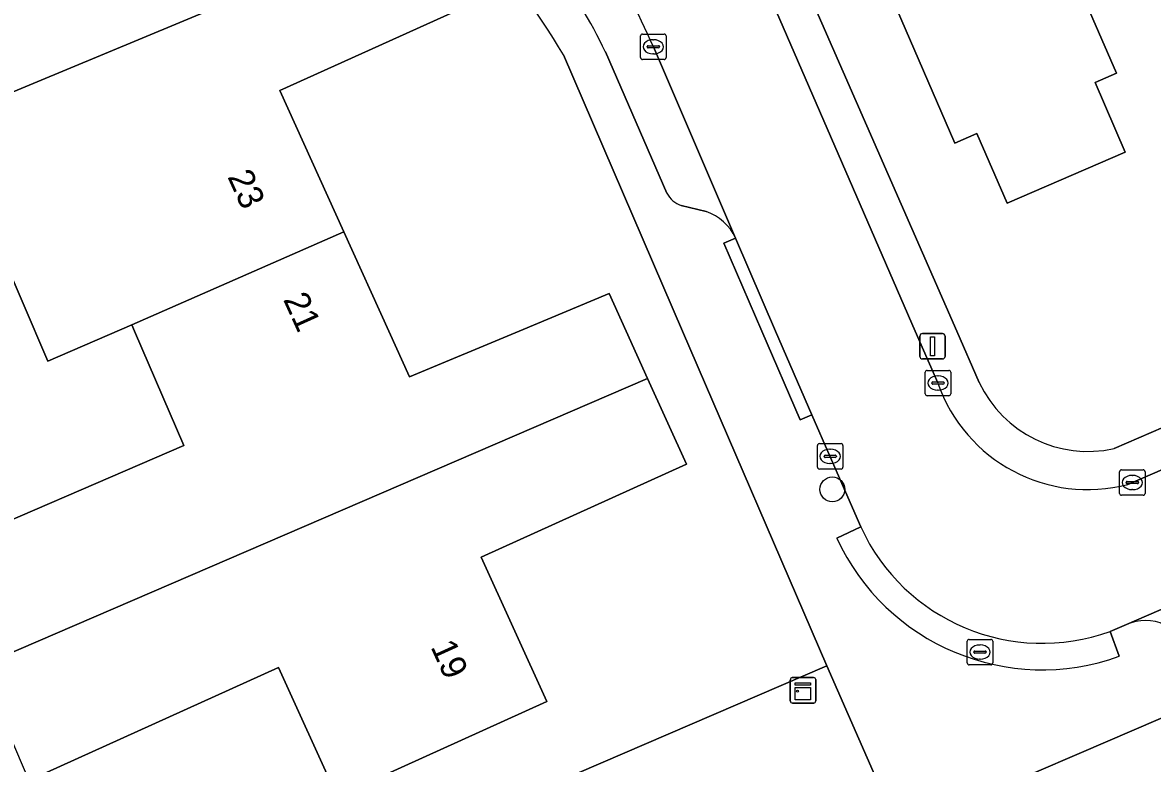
# Model space of a CAD drawing. Extents: x 157767 to 159172, y 387839 to 389425.
# Drawn here: x 158331.57 to 158375.99, y 388733 to 388762.13 of the extents above; entities that cross this region are included whole.
import ezdxf

# ---------------------------------------------------------------- set-up
doc = ezdxf.new("R2010")
doc.units = 0
for name, color, linetype in [('IMGEO_Boom', 7, 'Continuous'), ('IMGEO_Erf', 7, 'Continuous'), ('IMGEO_Kast', 7, 'Continuous'), ('IMGEO_Kolk', 7, 'Continuous'), ('IMGEO_Lichtmast', 7, 'Continuous'), ('IMGEO_Muur', 7, 'Continuous'), ('IMGEO_Pand', 7, 'Continuous'), ('IMGEO_Pand_nummerreeks', 7, 'Continuous'), ('IMGEO_Parkeervlak_open', 7, 'Continuous'), ('IMGEO_Rijbaan_lokaal_open', 7, 'Continuous'), ('IMGEO_Rioolput', 7, 'Continuous'), ('IMGEO_Voetpad_open', 7, 'Continuous')]:
    doc.layers.add(name, color=color, linetype=linetype)

msp = doc.modelspace()

# ---------------------------------------------------------------- linework, layer by layer
at = {"layer": 'IMGEO_Boom'}
msp.add_circle((158363.404, 388743.775), 0.489, dxfattribs=at)
at = {"layer": 'IMGEO_Erf'}
for points in [[(158354.15, 388792.75), (158370.36, 388777.87), (158363.2, 388771.92), (158360.36, 388774.51), (158363.173, 388777.585), (158357.669, 388782.62), (158354.017, 388778.642), (158351.121, 388781.301), (158349.145, 388779.15), (158356.348, 388772.442), (158357.39, 388771.263), (158359.021, 388769.42), (158360.427, 388767.373), (158361.636, 388765.203), (158368.292, 388750), (158369.181, 388747.97)], [(158349.181, 388765.714), (158345.088, 388769.267), (158346.641, 388765.844), (158348.055, 388766.479), (158349.611, 388763.047), (158341.683, 388759.451), (158344.203, 388753.895), (158345.97, 388750), (158346.785, 388748.204), (158351.094, 388750), (158354.631, 388751.474), (158355.3, 388750), (158356.144, 388748.14), (158357.673, 388744.767), (158349.604, 388741.107), (158352.178, 388735.432), (158343.941, 388731.695), (158341.636, 388736.776), (158331.819, 388732.323), (158321.854, 388727.803)], [(158374.478, 388745.378), (158385.155, 388750), (158412.685, 388761.917)], [(158301.151, 388727.334), (158307.549, 388712.856), (158351.067, 388731.614), (158352.506, 388732.234), (158363.182, 388736.836), (158357.51, 388750), (158352.834, 388760.853)], [(158413.985, 388750.982), (158401.063, 388745.421), (158396.616, 388743.508), (158388.055, 388739.824), (158373.111, 388733.393), (158366.03, 388730.346), (158364.388, 388729.639), (158363.134, 388726.354), (158393.066, 388663.816)]]:
    msp.add_lwpolyline(points, dxfattribs=at)
for points in [[(158374.412, 388768.44), (158371.512, 388767.204), (158372.587, 388764.722), (158374.573, 388760.133), (158373.739, 388759.772), (158374.922, 388757.037), (158370.274, 388755.025), (158369.09, 388757.76), (158368.226, 388757.386), (158364.526, 388765.934), (158366.21, 388766.663), (158364.994, 388768.099), (158364.591, 388767.925), (158362.705, 388770.152), (158366.547, 388773.353), (158367.301, 388773.982), (158369.91, 388776.126), (158371.156, 388776.559)], [(158335.969, 388750), (158335.866, 388750.24), (158332.562, 388748.815), (158330.528, 388753.533), (158322.331, 388750), (158322.154, 388749.924), (158313.883, 388746.359), (158315.909, 388741.657), (158318.64, 388742.827), (158320.677, 388738.075), (158328, 388741.231), (158337.908, 388745.501)]]:
    msp.add_lwpolyline(points, close=True, dxfattribs=at)
for centre, radius, start, end in [((158329.252, 388746.934), 27.384, 30.5501, 43.299), ((158373.456, 388749.998), 4.732, 205.3777, 282.4742)]:
    msp.add_arc(centre, radius, start, end, dxfattribs=at)
at = {"layer": 'IMGEO_Kast'}
for p, q in [((158361.753, 388735.449), (158361.753, 388736.29)), ((158361.753, 388736.29), (158361.753, 388735.449)), ((158361.828, 388736.374), (158362.669, 388736.374)), ((158362.669, 388736.374), (158361.828, 388736.374)), ((158362.753, 388736.299), (158362.753, 388735.458)), ((158362.753, 388735.458), (158362.753, 388736.299)), ((158362.678, 388735.374), (158361.837, 388735.374)), ((158361.837, 388735.374), (158362.678, 388735.374))]:
    msp.add_line(p, q, dxfattribs=at)
for points in [[(158361.948, 388736.164), (158362.548, 388736.164), (158362.548, 388736.079), (158361.948, 388736.079), (158361.948, 388736.164)], [(158361.948, 388735.989), (158362.548, 388735.989), (158362.548, 388735.5), (158361.948, 388735.5), (158361.948, 388735.989)]]:
    msp.add_lwpolyline(points, dxfattribs=at)
msp.add_circle((158362.032, 388735.838), 0.0377, dxfattribs=at)
for centre, start, end in [((158361.831, 388736.296), 92.4484, 184.2845), ((158361.831, 388736.296), 92.4484, 184.2845), ((158362.675, 388736.296), 2.4484, 94.2845), ((158362.675, 388736.296), 2.4484, 94.2845), ((158361.831, 388735.452), 182.4484, 274.2845), ((158361.831, 388735.452), 182.4484, 274.2845), ((158362.675, 388735.452), 272.4484, 4.2845), ((158362.675, 388735.452), 272.4484, 4.2845)]:
    msp.add_arc(centre, 0.0779, start, end, dxfattribs=at)
at = {"layer": 'IMGEO_Kolk'}
for p, q in [((158355.865, 388760.749), (158355.865, 388761.601)), ((158355.94, 388761.675), (158356.792, 388761.675)), ((158356.353, 388761.455), (158356.378, 388761.455)), ((158356.866, 388761.601), (158356.866, 388760.749)), ((158356.124, 388761.169), (158356.124, 388761.181)), ((158356.562, 388761.132), (158356.164, 388761.132)), ((158356.167, 388761.218), (158356.565, 388761.218)), ((158356.608, 388761.181), (158356.608, 388761.169)), ((158356.792, 388760.675), (158355.94, 388760.675)), ((158356.376, 388760.895), (158356.351, 388760.895)), ((158367.057, 388747.528), (158367.057, 388748.38)), ((158367.132, 388748.454), (158367.984, 388748.454)), ((158367.545, 388748.234), (158367.57, 388748.234)), ((158368.058, 388748.38), (158368.058, 388747.528)), ((158367.316, 388747.948), (158367.316, 388747.96)), ((158367.754, 388747.911), (158367.356, 388747.911)), ((158367.359, 388747.997), (158367.757, 388747.997)), ((158367.568, 388747.674), (158367.543, 388747.674)), ((158367.8, 388747.96), (158367.8, 388747.948)), ((158367.984, 388747.454), (158367.132, 388747.454)), ((158362.819, 388744.647), (158362.819, 388745.499)), ((158362.894, 388745.573), (158363.746, 388745.573)), ((158363.82, 388745.499), (158363.82, 388744.647)), ((158363.078, 388745.067), (158363.078, 388745.079)), ((158363.516, 388745.03), (158363.118, 388745.03)), ((158363.121, 388745.116), (158363.519, 388745.116)), ((158363.307, 388745.353), (158363.332, 388745.353)), ((158363.562, 388745.079), (158363.562, 388745.067)), ((158363.746, 388744.573), (158362.894, 388744.573)), ((158363.33, 388744.793), (158363.305, 388744.793)), ((158374.697, 388743.618), (158374.697, 388744.47)), ((158374.772, 388744.544), (158375.624, 388744.544)), ((158375.698, 388744.47), (158375.698, 388743.618)), ((158374.956, 388744.038), (158374.956, 388744.05)), ((158374.999, 388744.087), (158375.397, 388744.087)), ((158375.185, 388744.324), (158375.21, 388744.324)), ((158375.44, 388744.05), (158375.44, 388744.038)), ((158375.394, 388744.001), (158374.996, 388744.001)), ((158375.208, 388743.764), (158375.183, 388743.764)), ((158375.624, 388743.544), (158374.772, 388743.544))]:
    msp.add_line(p, q, dxfattribs=at)
for points in [[(158355.865, 388760.749), (158355.865, 388761.601)], [(158355.94, 388761.675), (158356.792, 388761.675)], [(158356.866, 388761.601), (158356.866, 388760.749)], [(158356.792, 388760.675), (158355.94, 388760.675)], [(158367.057, 388747.528), (158367.057, 388748.38)], [(158367.132, 388748.454), (158367.984, 388748.454)], [(158368.058, 388748.38), (158368.058, 388747.528)], [(158367.984, 388747.454), (158367.132, 388747.454)], [(158362.819, 388744.647), (158362.819, 388745.499)], [(158362.894, 388745.573), (158363.746, 388745.573)], [(158363.82, 388745.499), (158363.82, 388744.647)], [(158363.746, 388744.573), (158362.894, 388744.573)], [(158374.697, 388743.618), (158374.697, 388744.47)], [(158374.772, 388744.544), (158375.624, 388744.544)], [(158375.698, 388744.47), (158375.698, 388743.618)], [(158375.624, 388743.544), (158374.772, 388743.544)]]:
    msp.add_lwpolyline(points, dxfattribs=at)
for centre, radius, start, end in [((158355.942, 388761.599), 0.0765, 91.552, 178.448), ((158355.942, 388761.599), 0.0765, 91.552, 178.448), ((158356.79, 388761.599), 0.0765, 1.552, 88.448), ((158356.79, 388761.599), 0.0765, 1.552, 88.448), ((158356.164, 388761.178), 0.0403, 85.8775, 175.7526), ((158356.161, 388761.168), 0.0366, 178.938, 274.7102), ((158356.565, 388761.175), 0.043, 264.8664, 352.4533), ((158356.569, 388761.18), 0.0386, 1.7309, 96.639), ((158355.942, 388760.751), 0.0765, 181.552, 268.448), ((158355.942, 388760.751), 0.0765, 181.552, 268.448), ((158356.79, 388760.751), 0.0765, 271.552, 358.448), ((158356.79, 388760.751), 0.0765, 271.552, 358.448), ((158367.134, 388748.378), 0.0765, 91.552, 178.448), ((158367.134, 388748.378), 0.0765, 91.552, 178.448), ((158367.982, 388748.378), 0.0765, 1.552, 88.448), ((158367.982, 388748.378), 0.0765, 1.552, 88.448), ((158367.356, 388747.957), 0.0403, 85.8775, 175.7526), ((158367.353, 388747.947), 0.0366, 178.938, 274.7102), ((158367.757, 388747.954), 0.043, 264.8664, 352.4533), ((158367.761, 388747.959), 0.0386, 1.7309, 96.639), ((158367.134, 388747.53), 0.0765, 181.552, 268.448), ((158367.134, 388747.53), 0.0765, 181.552, 268.448), ((158367.982, 388747.53), 0.0765, 271.552, 358.448), ((158367.982, 388747.53), 0.0765, 271.552, 358.448), ((158362.896, 388745.497), 0.0765, 91.552, 178.448), ((158362.896, 388745.497), 0.0765, 91.552, 178.448), ((158363.744, 388745.497), 0.0765, 1.552, 88.448), ((158363.744, 388745.497), 0.0765, 1.552, 88.448), ((158363.118, 388745.076), 0.0403, 85.8775, 175.7526), ((158363.115, 388745.066), 0.0366, 178.938, 274.7102), ((158363.519, 388745.073), 0.043, 264.8664, 352.4533), ((158363.523, 388745.078), 0.0386, 1.7309, 96.639), ((158362.896, 388744.649), 0.0765, 181.552, 268.448), ((158362.896, 388744.649), 0.0765, 181.552, 268.448), ((158363.744, 388744.649), 0.0765, 271.552, 358.448), ((158363.744, 388744.649), 0.0765, 271.552, 358.448), ((158374.774, 388744.468), 0.0765, 91.552, 178.448), ((158374.774, 388744.468), 0.0765, 91.552, 178.448), ((158375.622, 388744.468), 0.0765, 1.552, 88.448), ((158375.622, 388744.468), 0.0765, 1.552, 88.448), ((158374.996, 388744.047), 0.0403, 85.8775, 175.7526), ((158374.993, 388744.037), 0.0366, 178.938, 274.7102), ((158375.397, 388744.044), 0.043, 264.8664, 352.4533), ((158375.401, 388744.049), 0.0386, 1.7309, 96.639), ((158374.774, 388743.62), 0.0765, 181.552, 268.448), ((158374.774, 388743.62), 0.0765, 181.552, 268.448), ((158375.622, 388743.62), 0.0765, 271.552, 358.448), ((158375.622, 388743.62), 0.0765, 271.552, 358.448)]:
    msp.add_arc(centre, radius, start, end, dxfattribs=at)
for centre, major_axis, ratio, start_param, end_param in [((158356.352, 388761.175), (-0.387, 0.002), 0.722429, 4.712389, 7.853982), ((158356.377, 388761.175), (-0.39, 0.002), 0.717154, 1.570796, 4.712389), ((158367.544, 388747.954), (-0.387, 0.002), 0.722429, 4.712389, 7.853982), ((158367.569, 388747.954), (-0.39, 0.002), 0.717154, 1.570796, 4.712389), ((158363.306, 388745.073), (-0.387, 0.002), 0.722429, 4.712389, 7.853982), ((158363.331, 388745.073), (-0.39, 0.002), 0.717154, 1.570796, 4.712389), ((158375.184, 388744.044), (-0.387, 0.002), 0.722429, 4.712389, 7.853982), ((158375.209, 388744.044), (-0.39, 0.002), 0.717154, 1.570796, 4.712389)]:
    msp.add_ellipse(centre, major_axis=major_axis, ratio=ratio, start_param=start_param, end_param=end_param, dxfattribs=at)
at = {"layer": 'IMGEO_Lichtmast'}
for p, q in [((158366.845, 388749.001), (158366.845, 388749.801)), ((158366.845, 388749.801), (158366.845, 388749.001)), ((158366.945, 388749.901), (158367.735, 388749.901)), ((158367.735, 388749.901), (158366.945, 388749.901)), ((158367.835, 388749.801), (158367.835, 388749.001)), ((158367.835, 388749.001), (158367.835, 388749.801)), ((158367.735, 388748.901), (158366.945, 388748.901)), ((158366.945, 388748.901), (158367.735, 388748.901))]:
    msp.add_line(p, q, dxfattribs=at)
msp.add_lwpolyline([(158367.265, 388749.776), (158367.415, 388749.776), (158367.415, 388749.026), (158367.265, 388749.026), (158367.265, 388749.776)], dxfattribs=at)
for centre, start, end in [((158366.945, 388749.801), 90, 180), ((158366.945, 388749.801), 90, 180), ((158367.735, 388749.801), 0, 90), ((158367.735, 388749.801), 360, 90), ((158366.945, 388749.001), 180, 270), ((158366.945, 388749.001), 180, 270), ((158367.735, 388749.001), 270, 0), ((158367.735, 388749.001), 270, 0)]:
    msp.add_arc(centre, 0.1, start, end, dxfattribs=at)
at = {"layer": 'IMGEO_Muur'}
msp.add_lwpolyline([(158373.111, 388733.393), (158388.055, 388739.824)], dxfattribs=at)
at = {"layer": 'IMGEO_Pand'}
for points in [[(158371.512, 388767.204), (158374.412, 388768.44), (158371.156, 388776.559), (158369.91, 388776.126), (158367.301, 388773.982), (158366.547, 388773.353), (158362.705, 388770.152), (158364.591, 388767.925), (158364.994, 388768.099), (158366.21, 388766.663), (158364.526, 388765.934), (158368.226, 388757.386), (158369.09, 388757.76), (158370.274, 388755.025), (158374.922, 388757.037), (158373.739, 388759.772), (158374.573, 388760.133), (158372.587, 388764.722)], [(158334.593, 388771.657), (158332.726, 388775.772), (158326.779, 388773.075), (158324.365, 388769.601), (158326.284, 388768.124), (158328.474, 388763.297), (158318.352, 388758.706), (158318.472, 388758.442), (158320.125, 388754.798), (158346.641, 388765.844), (158345.088, 388769.267), (158337.283, 388765.727)], [(158341.683, 388759.451), (158349.611, 388763.047), (158348.055, 388766.479), (158346.641, 388765.844), (158320.125, 388754.798), (158322.154, 388749.924), (158322.331, 388750), (158330.528, 388753.533), (158332.562, 388748.815), (158335.866, 388750.24), (158344.203, 388753.895)], [(158335.866, 388750.24), (158335.969, 388750), (158337.908, 388745.501), (158328, 388741.231), (158329.89, 388736.823), (158356.144, 388748.14), (158355.3, 388750), (158354.631, 388751.474), (158351.094, 388750), (158346.785, 388748.204), (158345.97, 388750), (158344.203, 388753.895)], [(158329.89, 388736.823), (158331.819, 388732.323), (158341.636, 388736.776), (158343.941, 388731.695), (158352.178, 388735.432), (158349.604, 388741.107), (158357.673, 388744.767), (158356.144, 388748.14)]]:
    msp.add_lwpolyline(points, close=True, dxfattribs=at)
at = {"layer": 'IMGEO_Parkeervlak_open'}
for points in [[(158354.481, 388760.971), (158356.903, 388755.421)], [(158359.602, 388753.653), (158356.369, 388761.172)], [(158357.466, 388754.939), (158358.44, 388754.697)], [(158412.348, 388754.656), (158401.598, 388750), (158374.962, 388738.463)]]:
    msp.add_lwpolyline(points, dxfattribs=at)
for centre, radius, start, end in [((158337.369, 388753.154), 20.622, 22.8807, 47.6603), ((158336.242, 388752.351), 20.173, 25.2956, 36.802), ((158357.734, 388755.822), 0.923, 205.7598, 253.1047), ((158357.807, 388752.824), 1.978, 24.7988, 71.3249), ((158375.71, 388736.699), 1.916, 66.3442, 112.976)]:
    msp.add_arc(centre, radius, start, end, dxfattribs=at)
at = {"layer": 'IMGEO_Rijbaan_lokaal_open'}
for points in [[(158367.555, 388747.957), (158366.667, 388750), (158360.471, 388764.256)], [(158356.369, 388761.172), (158359.602, 388753.653), (158361.176, 388750), (158362.599, 388746.709), (158363.314, 388745.055), (158364.522, 388742.297)], [(158413.307, 388760.529), (158408.621, 388758.511), (158400.423, 388754.963), (158396.938, 388753.454), (158388.957, 388750), (158387.724, 388749.466), (158384.255, 388747.965), (158375.026, 388743.97)], [(158374.322, 388738.192), (158374.962, 388738.463), (158401.598, 388750), (158412.348, 388754.656)]]:
    msp.add_lwpolyline(points, dxfattribs=at)
msp.add_lwpolyline([(158363.182, 388736.836), (158352.506, 388732.234), (158358.562, 388719.536), (158362.533, 388721.429), (158361.789, 388722.984), (158363.134, 388726.354), (158364.388, 388729.639), (158366.03, 388730.346)], close=True, dxfattribs=at)
for centre, radius, start, end in [((158337.369, 388753.154), 20.622, 22.8807, 47.6603), ((158373.442, 388749.995), 6.23, 199.0981, 284.7275), ((158371.652, 388745.569), 7.845, 204.6483, 289.8963)]:
    msp.add_arc(centre, radius, start, end, dxfattribs=at)
at = {"layer": 'IMGEO_Rioolput'}
for p, q in [((158368.784, 388737.876), (158369.636, 388737.876)), ((158368.709, 388736.95), (158368.709, 388737.802)), ((158368.968, 388737.37), (158368.968, 388737.382)), ((158369.011, 388737.419), (158369.409, 388737.419)), ((158369.197, 388737.656), (158369.222, 388737.656)), ((158369.452, 388737.382), (158369.452, 388737.37)), ((158369.71, 388737.802), (158369.71, 388736.95)), ((158369.406, 388737.333), (158369.008, 388737.333)), ((158369.22, 388737.096), (158369.195, 388737.096)), ((158369.636, 388736.876), (158368.784, 388736.876))]:
    msp.add_line(p, q, dxfattribs=at)
for points in [[(158368.784, 388737.876), (158369.636, 388737.876)], [(158368.709, 388736.95), (158368.709, 388737.802)], [(158369.71, 388737.802), (158369.71, 388736.95)], [(158369.636, 388736.876), (158368.784, 388736.876)]]:
    msp.add_lwpolyline(points, dxfattribs=at)
for centre, radius, start, end in [((158368.786, 388737.8), 0.0765, 91.552, 178.448), ((158368.786, 388737.8), 0.0765, 91.552, 178.448), ((158369.634, 388737.8), 0.0765, 1.552, 88.448), ((158369.634, 388737.8), 0.0765, 1.552, 88.448), ((158369.008, 388737.379), 0.0403, 85.8775, 175.7526), ((158369.005, 388737.369), 0.0366, 178.938, 274.7102), ((158369.409, 388737.376), 0.043, 264.8664, 352.4533), ((158369.413, 388737.381), 0.0386, 1.7309, 96.639), ((158368.786, 388736.952), 0.0765, 181.552, 268.448), ((158368.786, 388736.952), 0.0765, 181.552, 268.448), ((158369.634, 388736.952), 0.0765, 271.552, 358.448), ((158369.634, 388736.952), 0.0765, 271.552, 358.448)]:
    msp.add_arc(centre, radius, start, end, dxfattribs=at)
for centre, major_axis, ratio, start_param, end_param in [((158369.196, 388737.376), (-0.387, 0.002), 0.722429, 4.712389, 7.853982), ((158369.221, 388737.376), (-0.39, 0.002), 0.717154, 1.570796, 4.712389)]:
    msp.add_ellipse(centre, major_axis=major_axis, ratio=ratio, start_param=start_param, end_param=end_param, dxfattribs=at)
at = {"layer": 'IMGEO_Voetpad_open'}
for points in [[(158369.181, 388747.97), (158368.292, 388750), (158361.636, 388765.203), (158360.427, 388767.373), (158359.021, 388769.42), (158357.39, 388771.263), (158356.348, 388772.442), (158349.145, 388779.15), (158347.158, 388780.976), (158344.205, 388783.764), (158337.489, 388789.754), (158336.298, 388790.782), (158320.466, 388805.224)], [(158356.296, 388770.435), (158356.668, 388770.77), (158358.249, 388768.849), (158358.596, 388768.372), (158358.189, 388768.082), (158358.592, 388767.502), (158359.025, 388767.753), (158360.903, 388764.506), (158360.471, 388764.256), (158366.667, 388750), (158367.555, 388747.957)], [(158408.621, 388758.511), (158413.307, 388760.529), (158412.685, 388761.917), (158385.155, 388750), (158374.478, 388745.378)], [(158356.903, 388755.421), (158354.481, 388760.971)], [(158352.834, 388760.853), (158357.51, 388750), (158363.182, 388736.836), (158366.03, 388730.346), (158373.111, 388733.393), (158388.055, 388739.824), (158396.616, 388743.508), (158401.063, 388745.421), (158413.985, 388750.982), (158412.348, 388754.656)], [(158375.026, 388743.97), (158384.255, 388747.965), (158384.057, 388748.423), (158387.526, 388749.924), (158387.724, 388749.466), (158388.957, 388750), (158396.938, 388753.454), (158396.74, 388753.912), (158400.225, 388755.421), (158400.423, 388754.963), (158408.621, 388758.511)], [(158358.44, 388754.697), (158357.466, 388754.939)], [(158363.577, 388741.862), (158364.522, 388742.297), (158363.314, 388745.055), (158362.599, 388746.709), (158362.135, 388746.51), (158360.632, 388750), (158359.143, 388753.456), (158359.602, 388753.653)], [(158364.522, 388742.297), (158363.577, 388741.862)], [(158374.962, 388738.463), (158374.322, 388738.192), (158374.676, 388737.214)], [(158374.676, 388737.214), (158374.322, 388738.192)]]:
    msp.add_lwpolyline(points, dxfattribs=at)
msp.add_lwpolyline([(158359.602, 388753.653), (158359.143, 388753.456), (158360.632, 388750), (158362.135, 388746.51), (158362.599, 388746.709), (158361.176, 388750)], close=True, dxfattribs=at)
for centre, radius, start, end in [((158329.252, 388746.934), 27.384, 30.5501, 43.299), ((158336.242, 388752.351), 20.173, 25.2956, 36.802), ((158357.734, 388755.822), 0.923, 205.7598, 253.1047), ((158357.807, 388752.824), 1.978, 24.7988, 71.3249), ((158373.442, 388749.995), 6.23, 199.0981, 284.7275), ((158373.456, 388749.998), 4.732, 205.3777, 282.4742), ((158371.652, 388745.569), 7.845, 204.6483, 289.8963), ((158371.652, 388745.568), 8.885, 204.6542, 289.9003), ((158371.652, 388745.568), 8.885, 204.6542, 289.9003), ((158375.71, 388736.699), 1.916, 66.3442, 112.976)]:
    msp.add_arc(centre, radius, start, end, dxfattribs=at)

# ---------------------------------------------------------------- texts
at = {"layer": 'IMGEO_Pand_nummerreeks'}
for s, rotation, p in [('23', 294.3963, (158339.614, 388756.07)), ('21', 294.4018, (158341.805, 388751.242)), ('19', 294.3975, (158347.6, 388737.585))]:
    msp.add_text(s, height=1, rotation=rotation, dxfattribs=at).set_placement(p)

doc.saveas('drawing.dxf')
